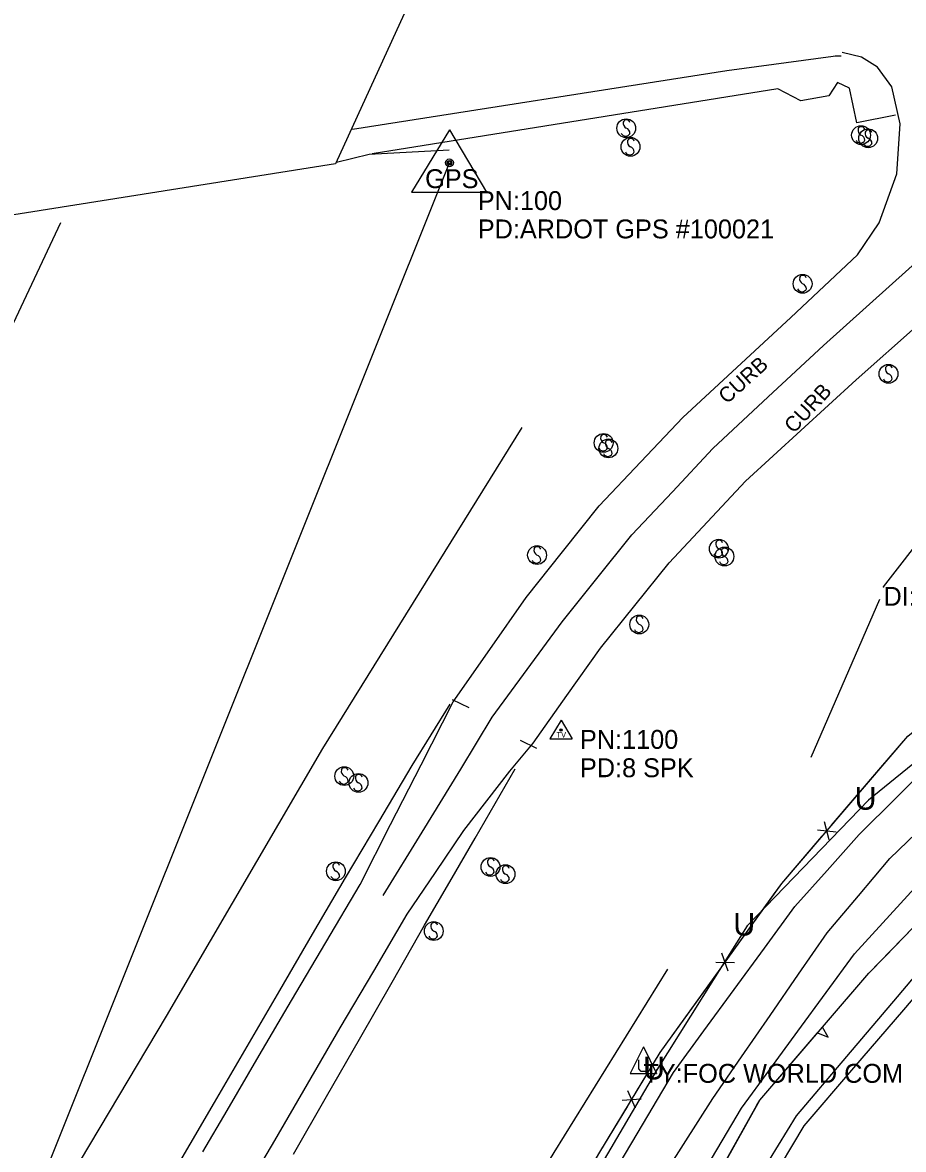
# Model space of a CAD drawing. Extents: x 978516 to 993312, y 1836504 to 1846212.
# Drawn here: x 981665 to 981898.2, y 1842225.9 to 1842524.1 of the extents above; entities that cross this region are included whole.
import ezdxf

# ---------------------------------------------------------------- set-up
doc = ezdxf.new("R2010")
doc.units = 0
for name, color, linetype in [('Default', 7, 'Continuous'), ('S_BASELINE', 7, 'Continuous'), ('S_BRIDGE', 7, 'Continuous'), ('S_CURB', 7, 'Continuous'), ('S_CURB_ANNOT', 7, 'Continuous'), ('S_DITCHLINE', 7, 'Continuous'), ('S_DRG_PT_SYM', 7, 'Continuous'), ('S_EDGE_PAVEMENT', 7, 'Continuous'), ('S_FENCE', 7, 'Continuous'), ('S_PAVEMENT_CROWN', 7, 'Continuous'), ('S_PRIMARY_CTL', 7, 'Continuous'), ('S_PRIMARY_CTL_ANNOT', 7, 'Continuous'), ('S_SECONDARY_CTL', 7, 'Continuous'), ('S_SECONDARY_CTL_ANNOT', 7, 'Continuous'), ('S_SHOULDER', 7, 'Continuous'), ('S_SIDE_DRAIN', 7, 'Continuous'), ('S_SIDE_DRAIN_ANNOT', 7, 'Continuous'), ('S_SIDEWALK', 7, 'Continuous'), ('S_SIGN', 7, 'Continuous'), ('S_STREAM', 7, 'Continuous'), ('S_TREE', 7, 'Continuous'), ('S_UNDERGROUND_CABLE', 7, 'Continuous'), ('S_UTILITY_POLE_ANNOT', 7, 'Continuous'), ('S_UTL_PT_SYM', 7, 'Continuous'), ('S_WALL', 7, 'Continuous')]:
    doc.layers.add(name, color=color, linetype=linetype)

msp = doc.modelspace()

# ---------------------------------------------------------------- linework, layer by layer
at = {"layer": 'S_BASELINE'}
msp.add_line((981527.92, 1841862.16), (981778.02, 1842486.97), dxfattribs=at)
at = {"layer": 'S_BRIDGE'}
msp.add_lwpolyline([(981784.22, 1842566.15), (981747.91, 1842486.7), (981446.27, 1842438.94), (981480.84, 1842517.66), (981783.99, 1842566.33), (981784.22, 1842566.15)], dxfattribs=at)
at = {"layer": 'S_CURB'}
for points in [[(981778.71, 1842344.99), (981783.19, 1842342.83)], [(981801.18, 1842332.02), (981796.85, 1842334.1)]]:
    msp.add_lwpolyline(points, dxfattribs=at)
at = {"layer": 'S_DITCHLINE'}
for points in [[(981954.77, 1842298.36), (981938.99, 1842298.11), (981923.21, 1842297.86), (981909.85, 1842282.09), (981896.49, 1842266.32), (981883.12, 1842250.55), (981869.76, 1842234.79), (981860.26, 1842219.27), (981850.75, 1842203.75), (981841.24, 1842188.24), (981831.73, 1842172.72), (981822.76, 1842157.5), (981813.79, 1842142.28), (981804.82, 1842127.06), (981795.85, 1842111.84)], [(981954.43, 1842292.27), (981939.46, 1842292.97), (981924.48, 1842293.66), (981911.31, 1842278.29), (981898.14, 1842262.92), (981884.96, 1842247.55), (981871.79, 1842232.18), (981862.51, 1842216.67), (981853.22, 1842201.16), (981843.94, 1842185.65), (981834.65, 1842170.14), (981825.92, 1842155.07), (981817.18, 1842140.01), (981808.44, 1842124.94), (981799.7, 1842109.87)]]:
    msp.add_lwpolyline(points, dxfattribs=at)
at = {"layer": 'S_DRG_PT_SYM'}
msp.add_lwpolyline([(981892.88, 1842374.78), (981892.88, 1842374.83), (981892.88, 1842374.78), (981892.83, 1842374.78), (981892.88, 1842374.78), (981892.88, 1842374.73), (981892.88, 1842374.78), (981892.93, 1842374.78)], dxfattribs=at)
at = {"layer": 'S_EDGE_PAVEMENT'}
for points in [[(981712.73, 1842225.31), (981719.16, 1842236.27), (981727.71, 1842250.82), (981736.26, 1842265.36), (981745.33, 1842280.72), (981754.39, 1842296.07), (981762.46, 1842311.89), (981770.53, 1842327.7), (981779.03, 1842344.39), (981788.67, 1842358.18), (981798.32, 1842371.98), (981807.98, 1842384.08), (981817.64, 1842396.18), (981828.7, 1842407.89), (981839.77, 1842419.6), (981854.05, 1842432.81), (981868.34, 1842446.03), (981885.97, 1842462.61), (981891.71, 1842471.13), (981896.44, 1842484.05), (981897.31, 1842497.26), (981895.1, 1842507.09), (981891.28, 1842512.23), (981887.1, 1842514.93), (981881.98, 1842516.16)], [(981879.59, 1842515.1), (981851.42, 1842511.27), (981752.4, 1842495.8)], [(981725.47, 1842217.52), (981731.84, 1842228.3), (981740.46, 1842243.2), (981749.09, 1842258.1), (981757.98, 1842273.13), (981766.87, 1842288.16), (981774.33, 1842299.22), (981781.79, 1842310.28), (981794.03, 1842326.04), (981800.17, 1842333.45), (981809.1, 1842346), (981818.03, 1842358.55), (981827.12, 1842369.85), (981836.2, 1842381.15), (981846.27, 1842391.95), (981856.34, 1842402.76), (981871, 1842416.15), (981885.66, 1842429.54), (981902.13, 1842444.23)], [(981815.18, 1842209), (981826.26, 1842227.65), (981837.33, 1842246.3), (981845.36, 1842257.28), (981853.39, 1842268.25), (981861.41, 1842279.23), (981869.44, 1842290.21), (981877.93, 1842299.73), (981886.42, 1842309.24), (981896.33, 1842319.08), (981906.24, 1842328.92)], [(981843.62, 1842217.17), (981855.32, 1842236.84), (981862.79, 1842247.05), (981870.25, 1842257.26), (981877.72, 1842267.47), (981885.19, 1842277.67), (981902.01, 1842296.08)]]:
    msp.add_lwpolyline(points, dxfattribs=at)
msp.add_ellipse((981881.44, 1842502.25), major_axis=(-12.6, 4.11), ratio=0.97506, start_param=5.004689, end_param=5.16112, dxfattribs=at)
at = {"layer": 'S_FENCE'}
for p, q in [((981878.49, 1842307.81), (981877.24, 1842312.65)), ((981875.38, 1842310.47), (981880.35, 1842309.99)), ((981848.47, 1842275.5), (981853.47, 1842275.44)), ((981851.8, 1842273.11), (981850.14, 1842277.83)), ((981827.25, 1842236.84), (981825.24, 1842241.42)), ((981823.75, 1842238.97), (981828.74, 1842239.3))]:
    msp.add_line(p, q, dxfattribs=at)
for points in [[(981680.87, 1841992.89), (981817.8, 1842225.21), (981833.81, 1842251.6), (981865.94, 1842296.29), (981899.3, 1842335.3), (981936.74, 1842365.34), (981959.04, 1842379.95), (981987.1, 1842396.01)], [(981892.16, 1842326.95), (981899.3, 1842335.3), (981906.33, 1842340.94)], [(981879.16, 1842311.75), (981892.16, 1842326.95)], [(981863.81, 1842293.32), (981865.94, 1842296.29), (981876.56, 1842308.71)], [(981852.14, 1842277.09), (981863.81, 1842293.32)], [(981838.14, 1842257.62), (981849.8, 1842273.85)], [(981827.28, 1842240.84), (981833.81, 1842251.6), (981838.14, 1842257.62)], [(981814.9, 1842220.28), (981817.8, 1842225.21), (981825.21, 1842237.42)]]:
    msp.add_lwpolyline(points, dxfattribs=at)
at = {"layer": 'S_PAVEMENT_CROWN'}
for points in [[(981760.52, 1842293.13), (981770.76, 1842309.85), (981780.99, 1842326.56), (981789.33, 1842340.34), (981798.58, 1842352.94), (981807.82, 1842365.54), (981817.05, 1842377.03), (981826.28, 1842388.53), (981837.01, 1842399.96), (981847.74, 1842411.4), (981862.38, 1842425.03), (981877.03, 1842438.66), (981894.39, 1842454.24), (981911.75, 1842469.82), (981921.91, 1842479.2), (981932.07, 1842488.58)], [(981836.06, 1842221.17), (981847.74, 1842239.46), (981855.3, 1842250.4), (981862.86, 1842261.35), (981870.42, 1842272.29), (981877.98, 1842283.24), (981886.28, 1842293.06), (981894.59, 1842302.89), (981903.89, 1842311.91)]]:
    msp.add_lwpolyline(points, dxfattribs=at)
at = {"layer": 'S_PRIMARY_CTL'}
for p, q in [((981778.02, 1842495.67), (981767.98, 1842479.16)), ((981778.02, 1842495.67), (981787.84, 1842479.16)), ((981767.98, 1842479.16), (981787.84, 1842479.16))]:
    msp.add_line(p, q, dxfattribs=at)
for radius in [1.04, 0.609, 0.344]:
    msp.add_circle((981778.02, 1842486.97), radius, dxfattribs=at)
at = {"layer": 'S_SECONDARY_CTL'}
for p, q in [((981807.55, 1842339.53), (981804.54, 1842334.58)), ((981807.55, 1842339.53), (981810.5, 1842334.58)), ((981804.54, 1842334.58), (981810.5, 1842334.58))]:
    msp.add_line(p, q, dxfattribs=at)
for radius in [0.311, 0.183, 0.103]:
    msp.add_circle((981807.55, 1842336.92), radius, dxfattribs=at)
at = {"layer": 'S_SHOULDER'}
for points in [[(981503.61, 1842106.64), (981675.2, 1842471.2)], [(981702.96, 1842216.35), (981709.4, 1842227.34), (981715.83, 1842238.32), (981724.5, 1842253.15), (981733.17, 1842267.98), (981741.82, 1842282.89), (981750.47, 1842297.81), (981759.31, 1842312.65), (981768.16, 1842327.5), (981778.18, 1842343.7)], [(981736.74, 1842224.72), (981745.5, 1842239.92), (981754.25, 1842255.11), (981762.82, 1842270.19), (981771.38, 1842285.27), (981778.09, 1842296.76), (981784.79, 1842308.25), (981795.44, 1842326.66)]]:
    msp.add_lwpolyline(points, dxfattribs=at)
at = {"layer": 'S_SIDE_DRAIN'}
msp.add_line((981892.88, 1842374.78), (981919.1, 1842408.71), dxfattribs=at)
at = {"layer": 'S_SIDEWALK'}
msp.add_lwpolyline([(981896.03, 1842499.54), (981885.83, 1842497.58), (981883.86, 1842506.73), (981880.67, 1842508.2), (981878.44, 1842504.65), (981871.03, 1842503.39), (981864.94, 1842506.54), (981757.58, 1842489.35)], dxfattribs=at)
at = {"layer": 'S_SIGN'}
for centre in [(981824.8, 1842496.11), (981886.94, 1842494.29), (981888.83, 1842493.45), (981825.93, 1842491.19), (981871.47, 1842454.96), (981894.21, 1842431.13), (981818.82, 1842412.86), (981820.08, 1842411.41), (981801.19, 1842383.19), (981849.31, 1842384.88), (981850.79, 1842382.8), (981828.26, 1842364.83), (981750.2, 1842324.71), (981753.94, 1842322.91), (981747.97, 1842299.53), (981788.88, 1842300.67), (981792.86, 1842298.76), (981773.87, 1842283.72)]:
    msp.add_circle(centre, 2.49, dxfattribs=at)
for centre, radius, start, end in [((981825.49, 1842497.43), 1.5, 167.1196, 241.9813), ((981824.88, 1842497.38), 0.95, 16.5258, 156.8957), ((981824.39, 1842494.77), 1.4, 358.6529, 73.7063), ((981887.63, 1842495.61), 1.5, 167.1196, 241.9813), ((981887.01, 1842495.56), 0.95, 16.5258, 156.8957), ((981824.65, 1842495.29), 1.28, 204.641, 335.359), ((981826.61, 1842492.52), 1.5, 167.1196, 241.9813), ((981826, 1842492.46), 0.95, 16.5258, 156.8957), ((981886.79, 1842493.47), 1.28, 204.641, 335.359), ((981886.53, 1842492.95), 1.4, 358.6529, 73.7063), ((981889.52, 1842494.77), 1.5, 167.1196, 241.9813), ((981888.91, 1842494.71), 0.95, 16.5258, 156.8957), ((981888.42, 1842492.1), 1.4, 358.6529, 73.7063), ((981825.77, 1842490.37), 1.28, 204.641, 335.359), ((981825.51, 1842489.85), 1.4, 358.6529, 73.7063), ((981888.68, 1842492.62), 1.28, 204.641, 335.359), ((981871.54, 1842456.23), 0.95, 16.5258, 156.8957), ((981872.16, 1842456.29), 1.5, 167.1196, 241.9813), ((981871.06, 1842453.62), 1.4, 358.6529, 73.7063), ((981871.32, 1842454.14), 1.28, 204.641, 335.359), ((981894.28, 1842432.4), 0.95, 16.5258, 156.8957), ((981894.89, 1842432.46), 1.5, 167.1196, 241.9813), ((981893.79, 1842429.79), 1.4, 358.6529, 73.7063), ((981894.05, 1842430.31), 1.28, 204.641, 335.359), ((981819.51, 1842414.19), 1.5, 167.1196, 241.9813), ((981818.9, 1842414.13), 0.95, 16.5258, 156.8957), ((981818.41, 1842411.52), 1.4, 358.6529, 73.7063), ((981820.77, 1842412.73), 1.5, 167.1196, 241.9813), ((981820.15, 1842412.67), 0.95, 16.5258, 156.8957), ((981818.67, 1842412.04), 1.28, 204.641, 335.359), ((981819.93, 1842410.58), 1.28, 204.641, 335.359), ((981819.67, 1842410.06), 1.4, 358.6529, 73.7063), ((981850, 1842386.2), 1.5, 167.1196, 241.9813), ((981849.39, 1842386.14), 0.95, 16.5258, 156.8957), ((981801.87, 1842384.52), 1.5, 167.1196, 241.9813), ((981801.26, 1842384.46), 0.95, 16.5258, 156.8957), ((981800.77, 1842381.85), 1.4, 358.6529, 73.7063), ((981849.16, 1842384.05), 1.28, 204.641, 335.359), ((981848.9, 1842383.53), 1.4, 358.6529, 73.7063), ((981851.47, 1842384.13), 1.5, 167.1196, 241.9813), ((981850.86, 1842384.07), 0.95, 16.5258, 156.8957), ((981850.37, 1842381.46), 1.4, 358.6529, 73.7063), ((981801.03, 1842382.37), 1.28, 204.641, 335.359), ((981850.63, 1842381.98), 1.28, 204.641, 335.359), ((981828.95, 1842366.16), 1.5, 167.1196, 241.9813), ((981828.34, 1842366.1), 0.95, 16.5258, 156.8957), ((981827.85, 1842363.49), 1.4, 358.6529, 73.7063), ((981828.11, 1842364.01), 1.28, 204.641, 335.359), ((981750.88, 1842326.03), 1.5, 167.1196, 241.9813), ((981750.27, 1842325.98), 0.95, 16.5258, 156.8957), ((981750.04, 1842323.88), 1.28, 204.641, 335.359), ((981749.79, 1842323.37), 1.4, 358.6529, 73.7063), ((981754.63, 1842324.24), 1.5, 167.1196, 241.9813), ((981754.01, 1842324.18), 0.95, 16.5258, 156.8957), ((981753.53, 1842321.57), 1.4, 358.6529, 73.7063), ((981753.79, 1842322.09), 1.28, 204.641, 335.359), ((981789.57, 1842302), 1.5, 167.1196, 241.9813), ((981788.96, 1842301.94), 0.95, 16.5258, 156.8957), ((981748.66, 1842300.86), 1.5, 167.1196, 241.9813), ((981748.05, 1842300.8), 0.95, 16.5258, 156.8957), ((981747.56, 1842298.19), 1.4, 358.6529, 73.7063), ((981788.73, 1842299.85), 1.28, 204.641, 335.359), ((981788.47, 1842299.33), 1.4, 358.6529, 73.7063), ((981793.55, 1842300.09), 1.5, 167.1196, 241.9813), ((981792.94, 1842300.03), 0.95, 16.5258, 156.8957), ((981747.82, 1842298.71), 1.28, 204.641, 335.359), ((981792.71, 1842297.94), 1.28, 204.641, 335.359), ((981792.45, 1842297.42), 1.4, 358.6529, 73.7063), ((981774.56, 1842285.05), 1.5, 167.1196, 241.9813), ((981773.95, 1842284.99), 0.95, 16.5258, 156.8957), ((981773.72, 1842282.9), 1.28, 204.641, 335.359), ((981773.46, 1842282.38), 1.4, 358.6529, 73.7063)]:
    msp.add_arc(centre, radius, start, end, dxfattribs=at)
at = {"layer": 'S_STREAM'}
for points in [[(981586.7, 1842068.44), (981601.19, 1842087.86), (981628.5, 1842133.2), (981667.76, 1842201.89), (981703.14, 1842261.2), (981744.54, 1842332.02), (981797.27, 1842416.98)], [(981873.76, 1842329.76), (981891.89, 1842371.51)], [(981676.83, 1842006.28), (981770.93, 1842168.06), (981805.7, 1842225.16), (981835.83, 1842273.65)]]:
    msp.add_lwpolyline(points, dxfattribs=at)
at = {"layer": 'S_TREE'}
for p, q in [((981878.25, 1842255.64), (981876.73, 1842258.3)), ((981875.45, 1842256.81), (981878.25, 1842255.64))]:
    msp.add_line(p, q, dxfattribs=at)
for points in [[(981706.03, 1841966.68), (981733.05, 1842011.16), (981780.76, 1842096.89), (981805.18, 1842141.89), (981834.36, 1842192.74), (981860.12, 1842238.98), (981889, 1842272.58), (981924.42, 1842309.12)], [(981893.3, 1842277.01), (981910.7, 1842294.96)], [(981876.73, 1842258.3), (981889, 1842272.58), (981893.3, 1842277.01)], [(981859.39, 1842237.68), (981860.12, 1842238.98), (981875.45, 1842256.81)], [(981847.23, 1842215.83), (981859.39, 1842237.68)]]:
    msp.add_lwpolyline(points, dxfattribs=at)
at = {"layer": 'S_UNDERGROUND_CABLE'}
for p, q in [((981957.66, 1842374.07), (981888.87, 1842318.37)), ((981888.87, 1842318.37), (981856.76, 1842285.06)), ((981856.76, 1842285.06), (981832.87, 1842247.01)), ((981829.35, 1842253.1), (981825.82, 1842246.01)), ((981829.35, 1842253.1), (981832.83, 1842246.01)), ((981828.15, 1842247.25), (981828.15, 1842249.69)), ((981830.51, 1842249.69), (981830.51, 1842247.25)), ((981832.87, 1842247.01), (981786.56, 1842168.16)), ((981825.82, 1842246.01), (981832.83, 1842246.01)), ((981828.77, 1842246.59), (981828.15, 1842247.25)), ((981829.97, 1842246.59), (981828.77, 1842246.59)), ((981830.51, 1842247.25), (981829.97, 1842246.59))]:
    msp.add_line(p, q, dxfattribs=at)
at = {"layer": 'S_UTL_PT_SYM'}
for points in [[(981856.76, 1842285.06), (981856.76, 1842285.11), (981856.76, 1842285.06), (981856.71, 1842285.06), (981856.76, 1842285.06), (981856.76, 1842285.01), (981856.76, 1842285.06), (981856.81, 1842285.06)], [(981832.87, 1842247.01), (981832.87, 1842247.06), (981832.87, 1842247.01), (981832.82, 1842247.01), (981832.87, 1842247.01), (981832.87, 1842246.96), (981832.87, 1842247.01), (981832.92, 1842247.01)]]:
    msp.add_lwpolyline(points, dxfattribs=at)
at = {"layer": 'S_WALL'}
msp.add_lwpolyline([(981777.98, 1842490.32), (981756.77, 1842489.13), (981748.15, 1842487.09)], dxfattribs=at)

# ---------------------------------------------------------------- texts
at = {"layer": 'Default'}
for p in [(981885.24, 1842315.82), (981853.13, 1842282.52), (981829.24, 1842244.46)]:
    msp.add_text('U', height=6, dxfattribs=at).set_placement(p)
at = {"layer": 'S_CURB_ANNOT'}
for rotation, p in [(42.0136, (981851.42, 1842422.98)), (47.2294, (981869.14, 1842415.17))]:
    msp.add_text('CURB', height=4, rotation=rotation, dxfattribs=at).set_placement(p)
at = {"layer": 'S_PRIMARY_CTL'}
msp.add_text('GPS', height=5, dxfattribs=at).set_placement((981771.58, 1842480.27))
at = {"layer": 'S_PRIMARY_CTL_ANNOT'}
for s, p in [('PN:100', (981785.52, 1842474.47)), ('PD:ARDOT GPS #100021', (981785.52, 1842466.97))]:
    msp.add_text(s, height=5, dxfattribs=at).set_placement(p)
at = {"layer": 'S_SECONDARY_CTL'}
msp.add_text('TV', height=1.5, dxfattribs=at).set_placement((981806.34, 1842334.91))
at = {"layer": 'S_SECONDARY_CTL_ANNOT'}
for s, p in [('PN:1100', (981812.55, 1842331.92)), ('PD:8 SPK', (981812.55, 1842324.42))]:
    msp.add_text(s, height=5, dxfattribs=at).set_placement(p)
at = {"layer": 'S_SIDE_DRAIN_ANNOT'}
msp.add_text('DI:18 TY:RCP CN:0%FILL BTTM OF ', height=5, dxfattribs=at).set_placement((981892.88, 1842369.78))
at = {"layer": 'S_UTILITY_POLE_ANNOT'}
msp.add_text('TY:FOC WORLD COM', height=5, dxfattribs=at).set_placement((981829.35, 1842243.57))

doc.saveas('drawing.dxf')
